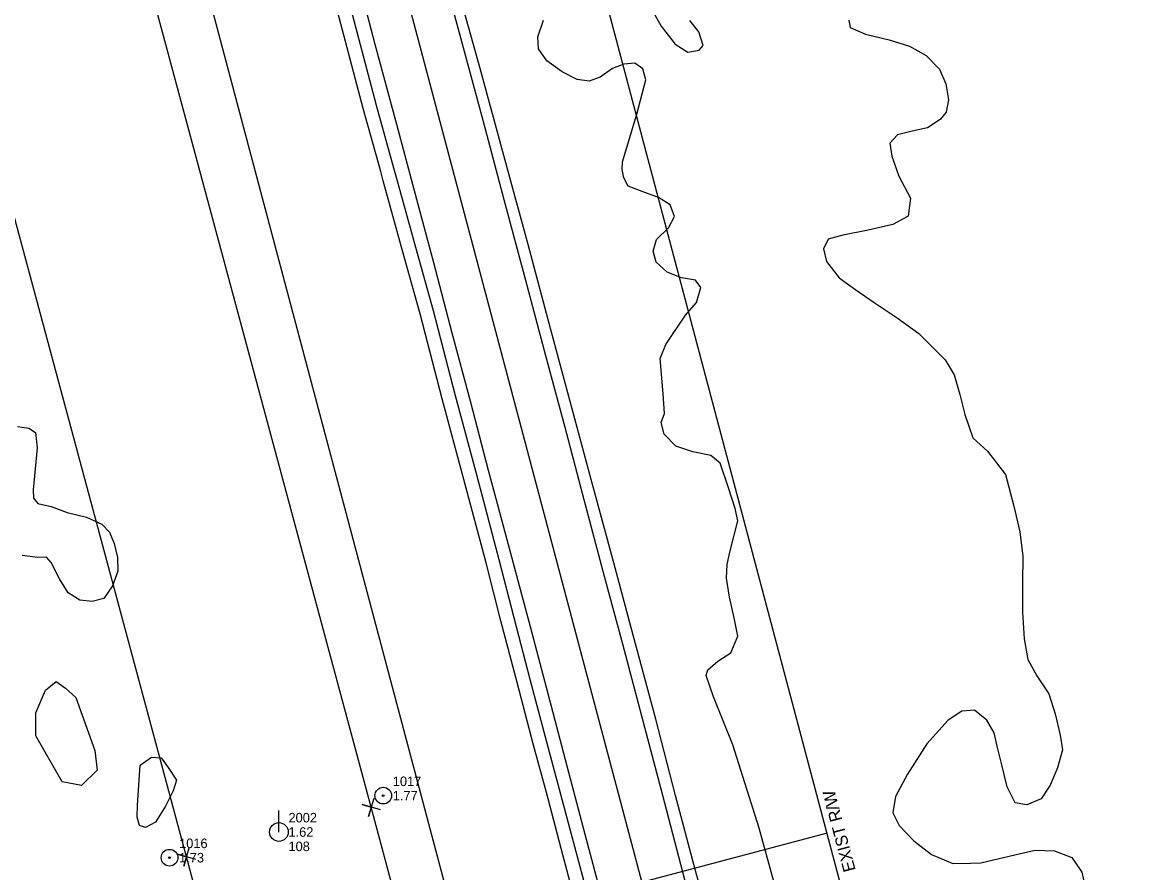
# Model space of a CAD drawing. Extents: x 3040896 to 3051146, y 687568 to 732976.
# Drawn here: x 3043344.9 to 3043636.9, y 725077.2 to 725299.5 of the extents above; entities that cross this region are included whole.
import ezdxf

# ---------------------------------------------------------------- set-up
doc = ezdxf.new("R2010")
doc.units = 0
for name, color, linetype in [('Exist Horizontal Alignment', 7, 'Continuous'), ('Exist Other Culture Anchor (Guy Wire) CELL', 7, 'Continuous'), ('Exist Other Culture Anchor (Guy Wire) Cogo Elevation', 7, 'Continuous'), ('Exist Other Culture Anchor (Guy Wire) Cogo Number', 7, 'Continuous'), ('Exist Property Corner CELL', 7, 'Continuous'), ('Exist Right of Way Easement Line', 7, 'Continuous'), ('Exist Right of Way Line', 7, 'Continuous'), ('Exist Right of Way Line Text', 7, 'Continuous'), ('Exist Right of Way Width CELL', 7, 'Continuous'), ('Exist Roads EOP', 7, 'Continuous'), ('Exist Roads EOT', 7, 'Continuous'), ('Exist Utilities Power Pole CELL', 7, 'Continuous'), ('Exist Utilities Power Pole Cogo Comment', 7, 'Continuous'), ('Exist Utilities Power Pole Cogo Elevation', 7, 'Continuous'), ('Exist Utilities Power Pole Cogo Number', 7, 'Continuous'), ('Exist Utilities Telephone UG FO', 7, 'Continuous'), ('Exist Vegetation Hedge Row', 7, 'Continuous')]:
    doc.layers.add(name, color=color, linetype=linetype)

# ---------------------------------------------------------------- blocks, each defined once
blk = doc.blocks.new('EXIST UTILITIES POWER POLE')
at = {"layer": 'Exist Utilities Power Pole CELL'}
for q in [(0, 0.1125), (0, 0)]:
    blk.add_line((0, 0), q, dxfattribs=at)
blk.add_circle((0, 0), 0.049, dxfattribs=at)
blk = doc.blocks.new('EXIST OTHER CULTURE ANCHOR (GUY WIRE)')
at = {"layer": 'Exist Other Culture Anchor (Guy Wire) CELL'}
for radius in [0.0436, 0.0048]:
    blk.add_circle((0, 0), radius, dxfattribs=at)

msp = doc.modelspace()

# ---------------------------------------------------------------- linework, layer by layer
at = {"layer": 'Exist Horizontal Alignment'}
msp.add_line((3043774.33, 724067.2), (3043420.75, 725399.12), dxfattribs=at)
at = {"layer": 'Exist Property Corner CELL'}
for p, q in [((3043436.08, 725094.31), (3043436.08, 725094.31)), ((3043387.8, 725081.32), (3043387.8, 725081.32))]:
    msp.add_line(p, q, dxfattribs=at)
for points in [[(3043438.47, 725093.59), (3043433.68, 725095.03), (3043436.08, 725094.31), (3043435.36, 725091.91), (3043436.8, 725096.7)], [(3043390.19, 725080.6), (3043385.4, 725082.04), (3043387.8, 725081.32), (3043387.08, 725078.92), (3043388.51, 725083.71)]]:
    msp.add_lwpolyline(points, dxfattribs=at)
at = {"layer": 'Exist Right of Way Easement Line'}
for p, q in [((3043436.08, 725094.31), (3043357.84, 725384.91)), ((3043387.8, 725081.32), (3043309.52, 725372.04)), ((3043513.88, 724804.9), (3043436.08, 725094.31)), ((3043465.55, 724792.07), (3043387.8, 725081.32))]:
    msp.add_line(p, q, dxfattribs=at)
at = {"layer": 'Exist Right of Way Line'}
for p, q in [((3043822.66, 724080.03), (3043469.08, 725411.95)), ((3043726.01, 724054.37), (3043372.43, 725386.29))]:
    msp.add_line(p, q, dxfattribs=at)
at = {"layer": 'Exist Right of Way Width CELL'}
msp.add_line((3043555.21, 725087.49), (3043508.32, 725075.04), dxfattribs=at)
at = {"layer": 'Exist Roads EOP'}
for points in [[(3043390.41, 725458.47), (3043395.9, 725436.72), (3043400.75, 725416.8), (3043404.29, 725402.88), (3043409.53, 725383.35), (3043414.03, 725366.45), (3043418.06, 725351.25), (3043424.15, 725327.77), (3043428.55, 725311.28), (3043432.29, 725297.04), (3043437.35, 725277.91), (3043441.92, 725261.49), (3043442.59, 725259.04)], [(3043390.41, 725458.47), (3043395.9, 725436.72), (3043400.75, 725416.8), (3043404.29, 725402.88), (3043409.53, 725383.35), (3043414.03, 725366.45), (3043418.06, 725351.25), (3043424.15, 725327.77), (3043428.55, 725311.28), (3043432.29, 725297.04), (3043437.35, 725277.91), (3043441.92, 725261.49), (3043442.59, 725259.04)], [(3043549.33, 724970.45), (3043544.92, 724987.75), (3043538.28, 725012.32), (3043531.75, 725037.27), (3043526.38, 725057.64), (3043520.77, 725078.02), (3043515.62, 725097.37), (3043510.43, 725117.36), (3043503.96, 725141.51), (3043499.48, 725158.21), (3043493.54, 725179.98), (3043488.67, 725198.09), (3043482.55, 725220.79), (3043477.14, 725241.09), (3043471.48, 725261.82), (3043464.58, 725287.48), (3043459.69, 725304.87)], [(3043549.33, 724970.45), (3043544.92, 724987.75), (3043538.28, 725012.32), (3043531.75, 725037.27), (3043526.38, 725057.64), (3043520.77, 725078.02), (3043515.62, 725097.37), (3043510.43, 725117.36), (3043503.96, 725141.51), (3043499.48, 725158.21), (3043493.54, 725179.98), (3043488.67, 725198.09), (3043482.55, 725220.79), (3043477.14, 725241.09), (3043471.48, 725261.82), (3043464.58, 725287.48), (3043459.69, 725304.87)], [(3043442.59, 725259.04), (3043448.09, 725239.15), (3043452.24, 725224.18), (3043458.02, 725201.97), (3043463.65, 725180.91), (3043469.46, 725159.08), (3043473.33, 725143.9), (3043477.56, 725127.77), (3043481.9, 725111.42), (3043485.23, 725099.05), (3043489.55, 725082.71), (3043494.96, 725062.47), (3043498.41, 725049.61), (3043502.93, 725032.7), (3043506.68, 725018.02), (3043509.23, 725008.71), (3043513.25, 724992.67), (3043518.4, 724973.99), (3043524.11, 724953.87)], [(3043442.59, 725259.04), (3043448.09, 725239.15), (3043452.24, 725224.18), (3043458.02, 725201.97), (3043463.65, 725180.91), (3043469.46, 725159.08), (3043473.33, 725143.9), (3043477.56, 725127.77), (3043481.9, 725111.42), (3043485.23, 725099.05), (3043489.55, 725082.71), (3043494.96, 725062.47), (3043498.41, 725049.61), (3043502.93, 725032.7), (3043506.68, 725018.02), (3043509.23, 725008.71), (3043513.25, 724992.67), (3043518.4, 724973.99), (3043524.11, 724953.87)]]:
    msp.add_lwpolyline(points, dxfattribs=at)
at = {"layer": 'Exist Roads EOT'}
for points in [[(3043466.76, 725182.36), (3043462, 725200.44), (3043457.21, 725218.28), (3043452.41, 725236.63), (3043447.97, 725253.21), (3043442.77, 725272.86), (3043437.14, 725293.74), (3043432.32, 725312.19), (3043426.96, 725332.39), (3043422.43, 725349.79), (3043416.86, 725370.65), (3043412.56, 725386.77), (3043407.76, 725405.16), (3043403.24, 725422.71), (3043399.03, 725438.76)], [(3043466.76, 725182.36), (3043462, 725200.44), (3043457.21, 725218.28), (3043452.41, 725236.63), (3043447.97, 725253.21), (3043442.77, 725272.86), (3043437.14, 725293.74), (3043432.32, 725312.19), (3043426.96, 725332.39), (3043422.43, 725349.79), (3043416.86, 725370.65), (3043412.56, 725386.77), (3043407.76, 725405.16), (3043403.24, 725422.71), (3043399.03, 725438.76)], [(3043548.6, 724960.06), (3043542.76, 724981.91), (3043537.4, 725002.34), (3043532.28, 725021.5), (3043527.23, 725040.58), (3043522.87, 725056.81), (3043517.53, 725077.33), (3043512.28, 725097.35), (3043506.38, 725119.75), (3043501.81, 725136.95), (3043497.06, 725154.63), (3043491.73, 725174.66), (3043486.74, 725193.58), (3043481.74, 725212.37), (3043476.46, 725232.02), (3043470.83, 725253.16), (3043465.9, 725271.62), (3043460.42, 725291.87), (3043454.38, 725314.52)], [(3043548.6, 724960.06), (3043542.76, 724981.91), (3043537.4, 725002.34), (3043532.28, 725021.5), (3043527.23, 725040.58), (3043522.87, 725056.81), (3043517.53, 725077.33), (3043512.28, 725097.35), (3043506.38, 725119.75), (3043501.81, 725136.95), (3043497.06, 725154.63), (3043491.73, 725174.66), (3043486.74, 725193.58), (3043481.74, 725212.37), (3043476.46, 725232.02), (3043470.83, 725253.16), (3043465.9, 725271.62), (3043460.42, 725291.87), (3043454.38, 725314.52)], [(3043527.32, 724954.78), (3043522.52, 724972.22), (3043517.65, 724990.61), (3043512.54, 725010.02), (3043508.28, 725026.06), (3043505.12, 725037.9), (3043500.09, 725056.94), (3043496.28, 725071.12), (3043492.02, 725087.15), (3043487.27, 725105.07), (3043482.77, 725122.26), (3043477.71, 725141.49), (3043472.22, 725161.97), (3043468.13, 725177.19), (3043466.76, 725182.36)], [(3043527.32, 724954.78), (3043522.52, 724972.22), (3043517.65, 724990.61), (3043512.54, 725010.02), (3043508.28, 725026.06), (3043505.12, 725037.9), (3043500.09, 725056.94), (3043496.28, 725071.12), (3043492.02, 725087.15), (3043487.27, 725105.07), (3043482.77, 725122.26), (3043477.71, 725141.49), (3043472.22, 725161.97), (3043468.13, 725177.19), (3043466.76, 725182.36)]]:
    msp.add_lwpolyline(points, dxfattribs=at)
at = {"layer": 'Exist Utilities Telephone UG FO'}
for points in [[(3043439.21, 725258.12), (3043438.54, 725260.56), (3043433.97, 725276.99), (3043428.91, 725296.15), (3043425.16, 725310.39), (3043420.77, 725326.88), (3043414.68, 725350.36), (3043410.64, 725365.55), (3043406.15, 725382.45), (3043400.9, 725402), (3043397.35, 725415.96), (3043392.51, 725435.88), (3043387.02, 725457.61)], [(3043520.74, 724952.92), (3043515.03, 724973.05), (3043509.87, 724991.78), (3043505.84, 725007.82), (3043503.3, 725017.13), (3043499.54, 725031.81), (3043495.03, 725048.7), (3043491.58, 725061.57), (3043486.17, 725081.81), (3043481.85, 725098.15), (3043478.52, 725110.52), (3043474.18, 725126.88), (3043469.95, 725143.02), (3043466.07, 725158.19), (3043460.27, 725180.01), (3043454.63, 725201.08), (3043448.86, 725223.27), (3043444.72, 725238.21), (3043439.21, 725258.1)]]:
    msp.add_lwpolyline(points, dxfattribs=at)
at = {"layer": 'Exist Vegetation Hedge Row'}
for points in [[(3043508.95, 725303.66), (3043511.84, 725298.54), (3043515.55, 725293.82), (3043518.87, 725291.71), (3043521.78, 725292.3), (3043522.86, 725293.44), (3043521.69, 725297.09), (3043519.37, 725299.99)], [(3043508.95, 725303.66), (3043511.84, 725298.54), (3043515.55, 725293.82), (3043518.87, 725291.71), (3043521.78, 725292.3), (3043522.86, 725293.44), (3043521.69, 725297.09), (3043519.37, 725299.99)], [(3043544.2, 725064.44), (3043537.5, 725088.78), (3043530.61, 725110.61), (3043525.51, 725123.16), (3043523.62, 725128.72), (3043524.04, 725130.26), (3043526.63, 725132.46), (3043530.07, 725134.65), (3043531.93, 725139.01), (3043530.98, 725143.78), (3043529.71, 725149.2), (3043528.96, 725154.19), (3043529.1, 725157.75), (3043529.78, 725160.99), (3043531.91, 725169.15), (3043531.18, 725172.37), (3043529.43, 725177.83), (3043527.3, 725184.27), (3043524.86, 725186.24), (3043520.11, 725187.21), (3043515.66, 725188.74), (3043512.61, 725191.83), (3043511.88, 725194.93), (3043512.7, 725197.25), (3043512.39, 725202.36), (3043511.56, 725211.64), (3043513.06, 725215.33), (3043518.23, 725222.99), (3043521.07, 725226.26), (3043522.21, 725230.24), (3043520.81, 725232.14), (3043517.2, 725232.75), (3043513.39, 725234.24), (3043510.59, 725236.83), (3043509.81, 725239.7), (3043510.61, 725242.78), (3043513.79, 725245.84), (3043515.38, 725248.76), (3043514.22, 725251.81), (3043511.13, 725253.77), (3043506.88, 725255.27), (3043503.26, 725256.7), (3043502.1, 725258.9), (3043501.64, 725261.03), (3043501.74, 725263.08), (3043505.49, 725275.55), (3043507.83, 725284.46), (3043507.06, 725287.42), (3043504.97, 725288.84), (3043502.14, 725288.62), (3043499.14, 725287.48), (3043495.94, 725285.17), (3043493.02, 725284.18), (3043489.87, 725284.56), (3043486.02, 725286.58), (3043481.94, 725289.45), (3043479.78, 725292.6), (3043479.66, 725295.79), (3043481.12, 725300.08)], [(3043544.2, 725064.44), (3043537.5, 725088.78), (3043530.61, 725110.61), (3043525.51, 725123.16), (3043523.62, 725128.72), (3043524.04, 725130.26), (3043526.63, 725132.46), (3043530.07, 725134.65), (3043531.93, 725139.01), (3043530.98, 725143.78), (3043529.71, 725149.2), (3043528.96, 725154.19), (3043529.1, 725157.75), (3043529.78, 725160.99), (3043531.91, 725169.15), (3043531.18, 725172.37), (3043529.43, 725177.83), (3043527.3, 725184.27), (3043524.86, 725186.24), (3043520.11, 725187.21), (3043515.66, 725188.74), (3043512.61, 725191.83), (3043511.88, 725194.93), (3043512.7, 725197.25), (3043512.39, 725202.36), (3043511.56, 725211.64), (3043513.06, 725215.33), (3043518.23, 725222.99), (3043521.07, 725226.26), (3043522.21, 725230.24), (3043520.81, 725232.14), (3043517.2, 725232.75), (3043513.39, 725234.24), (3043510.59, 725236.83), (3043509.81, 725239.7), (3043510.61, 725242.78), (3043513.79, 725245.84), (3043515.38, 725248.76), (3043514.22, 725251.81), (3043511.13, 725253.77), (3043506.88, 725255.27), (3043503.26, 725256.7), (3043502.1, 725258.9), (3043501.64, 725261.03), (3043501.74, 725263.08), (3043505.49, 725275.55), (3043507.83, 725284.46), (3043507.06, 725287.42), (3043504.97, 725288.84), (3043502.14, 725288.62), (3043499.14, 725287.48), (3043495.94, 725285.17), (3043493.02, 725284.18), (3043489.87, 725284.56), (3043486.02, 725286.58), (3043481.94, 725289.45), (3043479.78, 725292.6), (3043479.66, 725295.79), (3043481.12, 725300.08)], [(3043560.93, 725300.07), (3043561.3, 725298.18), (3043565.25, 725296.42), (3043571.43, 725294.94), (3043576.81, 725293.29), (3043581.12, 725290.88), (3043584.62, 725287.25), (3043586.26, 725283.45), (3043586.99, 725279.29), (3043586.33, 725276.05), (3043584.75, 725274.16), (3043581.47, 725271.98), (3043577.49, 725271.04), (3043573.61, 725270.08), (3043571.66, 725267.97), (3043572.13, 725264.57), (3043574, 725259.34), (3043577.01, 725253.55), (3043576.44, 725248.86), (3043572.4, 725246.68), (3043566.01, 725245.23), (3043559.38, 725243.89), (3043555.48, 725242.8), (3043554.3, 725240.32), (3043555.05, 725237), (3043558.39, 725232.74), (3043562.75, 725229.59), (3043567.54, 725226.26), (3043573.53, 725222.31), (3043579.23, 725218.2), (3043586.11, 725211.32), (3043588.48, 725207.34), (3043589.95, 725202.23), (3043591.21, 725197.01), (3043593.3, 725190.87), (3043597.14, 725187.37), (3043601.88, 725181.28), (3043604.07, 725173.01), (3043605.64, 725166.34), (3043606.44, 725159.96), (3043606.34, 725152.86), (3043606.29, 725145.29), (3043606.76, 725138.31), (3043607.67, 725132.93), (3043610.05, 725128.66), (3043613.2, 725123.98), (3043614.86, 725118.68), (3043616.16, 725113.13), (3043616.8, 725109.34), (3043615.44, 725104.57), (3043613.57, 725100.03), (3043611.22, 725096.52), (3043607.41, 725094.91), (3043604.4, 725095.47), (3043602.3, 725099.62), (3043600.93, 725105.36), (3043599.73, 725110.27), (3043598.91, 725113.79), (3043597.01, 725117.07), (3043593.76, 725119.68), (3043590.49, 725119.42), (3043586.88, 725117.1), (3043581.33, 725110.91), (3043576.25, 725102.93), (3043573.11, 725097.1), (3043572.38, 725092.87), (3043574.07, 725089.49), (3043577.94, 725085.51), (3043582.51, 725081.9), (3043588.1, 725079.61), (3043592.8, 725079.65), (3043595.44, 725079.74)], [(3043560.93, 725300.07), (3043561.3, 725298.18), (3043565.25, 725296.42), (3043571.43, 725294.94), (3043576.81, 725293.29), (3043581.12, 725290.88), (3043584.62, 725287.25), (3043586.26, 725283.45), (3043586.99, 725279.29), (3043586.33, 725276.05), (3043584.75, 725274.16), (3043581.47, 725271.98), (3043577.49, 725271.04), (3043573.61, 725270.08), (3043571.66, 725267.97), (3043572.13, 725264.57), (3043574, 725259.34), (3043577.01, 725253.55), (3043576.44, 725248.86), (3043572.4, 725246.68), (3043566.01, 725245.23), (3043559.38, 725243.89), (3043555.48, 725242.8), (3043554.3, 725240.32), (3043555.05, 725237), (3043558.39, 725232.74), (3043562.75, 725229.59), (3043567.54, 725226.26), (3043573.53, 725222.31), (3043579.23, 725218.2), (3043586.11, 725211.32), (3043588.48, 725207.34), (3043589.95, 725202.23), (3043591.21, 725197.01), (3043593.3, 725190.87), (3043597.14, 725187.37), (3043601.88, 725181.28), (3043604.07, 725173.01), (3043605.64, 725166.34), (3043606.44, 725159.96), (3043606.34, 725152.86), (3043606.29, 725145.29), (3043606.76, 725138.31), (3043607.67, 725132.93), (3043610.05, 725128.66), (3043613.2, 725123.98), (3043614.86, 725118.68), (3043616.16, 725113.13), (3043616.8, 725109.34), (3043615.44, 725104.57), (3043613.57, 725100.03), (3043611.22, 725096.52), (3043607.41, 725094.91), (3043604.4, 725095.47), (3043602.3, 725099.62), (3043600.93, 725105.36), (3043599.73, 725110.27), (3043598.91, 725113.79), (3043597.01, 725117.07), (3043593.76, 725119.68), (3043590.49, 725119.42), (3043586.88, 725117.1), (3043581.33, 725110.91), (3043576.25, 725102.93), (3043573.11, 725097.1), (3043572.38, 725092.87), (3043574.07, 725089.49), (3043577.94, 725085.51), (3043582.51, 725081.9), (3043588.1, 725079.61), (3043592.8, 725079.65), (3043595.44, 725079.74)], [(3043343.56, 725193.81), (3043346.53, 725193.42), (3043348.31, 725192.26), (3043348.75, 725188.26)], [(3043343.56, 725193.81), (3043346.53, 725193.42), (3043348.31, 725192.26), (3043348.75, 725188.26)], [(3043348.75, 725188.26), (3043347.72, 725177.3), (3043347.81, 725175.12), (3043348.94, 725173.71), (3043352.43, 725172.89), (3043356.54, 725171.34), (3043361.6, 725170.11), (3043365.63, 725168.32), (3043367.67, 725166.21), (3043368.86, 725163.25), (3043369.73, 725159.56), (3043369.8, 725156.04), (3043368.42, 725152.16), (3043366.2, 725148.84), (3043363.09, 725148.06), (3043359.9, 725148.46), (3043356.87, 725150.39), (3043354.59, 725154.02), (3043352.38, 725158.29), (3043351.18, 725159.67), (3043348.88, 725159.6), (3043344.81, 725160.09)], [(3043348.75, 725188.26), (3043347.72, 725177.3), (3043347.81, 725175.12), (3043348.94, 725173.71), (3043352.43, 725172.89), (3043356.54, 725171.34), (3043361.6, 725170.11), (3043365.63, 725168.32), (3043367.67, 725166.21), (3043368.86, 725163.25), (3043369.73, 725159.56), (3043369.8, 725156.04), (3043368.42, 725152.16), (3043366.2, 725148.84), (3043363.09, 725148.06), (3043359.9, 725148.46), (3043356.87, 725150.39), (3043354.59, 725154.02), (3043352.38, 725158.29), (3043351.18, 725159.67), (3043348.88, 725159.6), (3043344.81, 725160.09)], [(3043358.83, 725123), (3043363.84, 725109.15), (3043364.45, 725103.97), (3043360.29, 725099.94), (3043355.24, 725100.96), (3043348.35, 725112.99), (3043348.4, 725119), (3043350.93, 725124.92), (3043353.71, 725127.14), (3043356.18, 725125.45), (3043358.83, 725123)], [(3043358.83, 725123), (3043363.84, 725109.15), (3043364.45, 725103.97), (3043360.29, 725099.94), (3043355.24, 725100.96), (3043348.35, 725112.99), (3043348.4, 725119), (3043350.93, 725124.92), (3043353.71, 725127.14), (3043356.18, 725125.45), (3043358.83, 725123)], [(3043385.14, 725101.36), (3043384.27, 725098.55), (3043382.29, 725094.53), (3043379.65, 725090.35), (3043377.02, 725088.97), (3043375.48, 725089.53), (3043374.86, 725091.69), (3043374.95, 725094.86), (3043375.36, 725100.05), (3043375.7, 725105.3), (3043378.64, 725107.36), (3043381.19, 725107.17), (3043383.01, 725104.68), (3043385.14, 725101.36)], [(3043385.14, 725101.36), (3043384.27, 725098.55), (3043382.29, 725094.53), (3043379.65, 725090.35), (3043377.02, 725088.97), (3043375.48, 725089.53), (3043374.86, 725091.69), (3043374.95, 725094.86), (3043375.36, 725100.05), (3043375.7, 725105.3), (3043378.64, 725107.36), (3043381.19, 725107.17), (3043383.01, 725104.68), (3043385.14, 725101.36)], [(3043595.44, 725079.74), (3043604.65, 725081.96), (3043609.63, 725083.05), (3043614.66, 725082.88), (3043619.24, 725081.14), (3043621.79, 725077.28), (3043623.22, 725070.97)], [(3043595.44, 725079.74), (3043604.65, 725081.96), (3043609.63, 725083.05), (3043614.66, 725082.88), (3043619.24, 725081.14), (3043621.79, 725077.28), (3043623.22, 725070.97)]]:
    msp.add_lwpolyline(points, dxfattribs=at)

# ---------------------------------------------------------------- block references
at = {"layer": 'Exist Other Culture Anchor (Guy Wire) CELL', "xscale": 50, "yscale": 50}
for p in [(3043439.21, 725097.32), (3043383.35, 725081.1)]:
    msp.add_blockref('EXIST OTHER CULTURE ANCHOR (GUY WIRE)', p, dxfattribs=at)
at = {"layer": 'Exist Utilities Power Pole CELL', "xscale": 50, "yscale": 50}
msp.add_blockref('EXIST UTILITIES POWER POLE', (3043411.94, 725087.81), dxfattribs=at)

# ---------------------------------------------------------------- texts
at = {"layer": 'Exist Other Culture Anchor (Guy Wire) Cogo Elevation'}
for s, p in [('1.77', (3043441.71, 725096.07)), ('1.73', (3043385.85, 725079.85))]:
    msp.add_text(s, height=2.5, dxfattribs=at).set_placement(p)
at = {"layer": 'Exist Other Culture Anchor (Guy Wire) Cogo Number'}
for s, p in [('1017', (3043441.71, 725099.82)), ('1016', (3043385.85, 725083.6))]:
    msp.add_text(s, height=2.5, dxfattribs=at).set_placement(p)
at = {"layer": 'Exist Right of Way Line Text'}
msp.add_text('EXIST R/W', height=3.2, rotation=104.8673, dxfattribs=at).set_placement((3043562.73, 725077.86))
at = {"layer": 'Exist Utilities Power Pole Cogo Comment'}
msp.add_text('108', height=2.5, dxfattribs=at).set_placement((3043414.44, 725082.81))
at = {"layer": 'Exist Utilities Power Pole Cogo Elevation'}
msp.add_text('1.62', height=2.5, dxfattribs=at).set_placement((3043414.44, 725086.56))
at = {"layer": 'Exist Utilities Power Pole Cogo Number'}
msp.add_text('2002', height=2.5, dxfattribs=at).set_placement((3043414.44, 725090.31))

doc.saveas('drawing.dxf')
